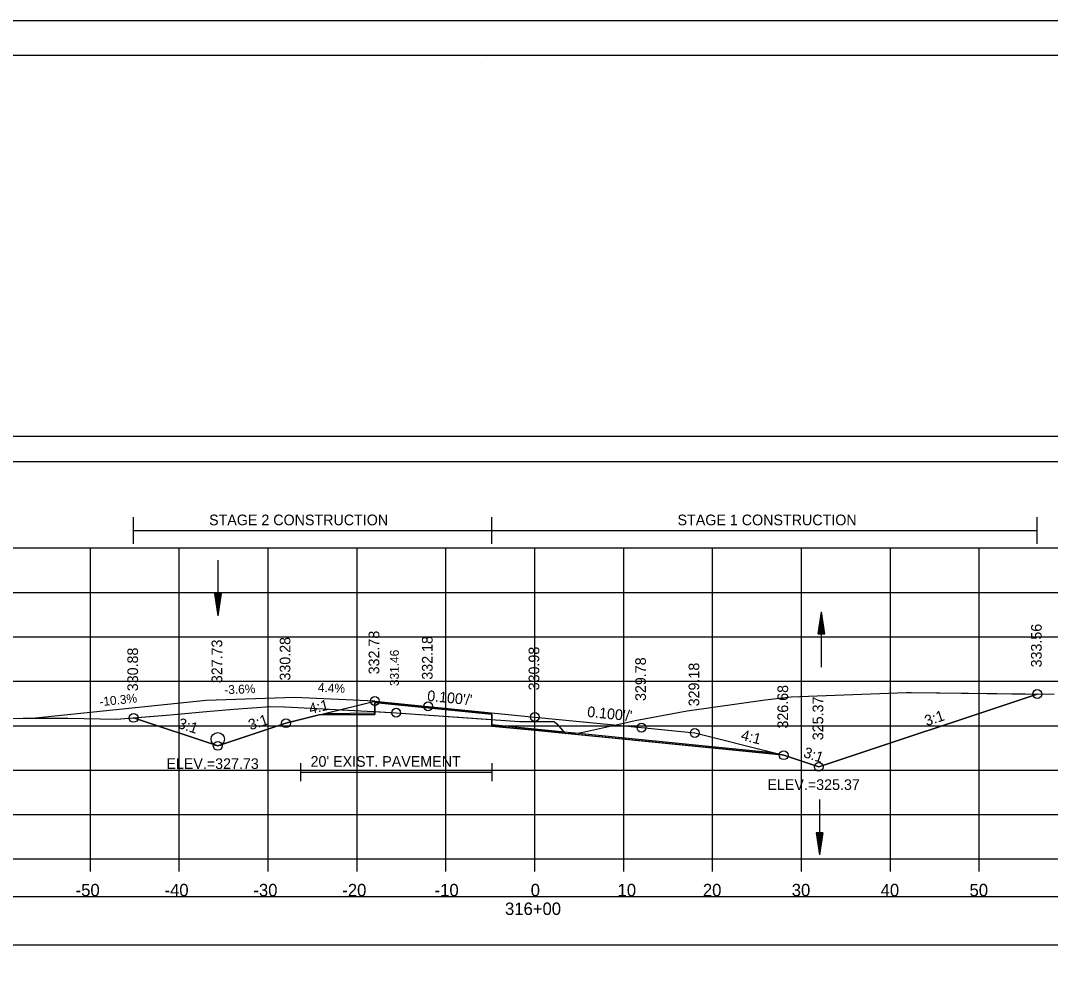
# Model space of a CAD drawing. Extents: x 1376273 to 1384221, y 378927 to 384592.
# Drawn here: x 1381300.5 to 1381416.4, y 382138.5 to 382245.2 of the extents above; entities that cross this region are included whole.
import ezdxf

# ---------------------------------------------------------------- set-up
doc = ezdxf.new("R2010")
doc.units = 0
for name, color, linetype in [('R_Alt Surface', 7, 'Continuous'), ('R_Axis', 7, 'Continuous'), ('R_Axis Annot', 7, 'Continuous'), ('R_Border', 7, 'Continuous'), ('R_Border Notes', 7, 'Continuous'), ('R_Contours', 7, 'Continuous'), ('R_Dimension', 7, 'Continuous'), ('R_Drive', 7, 'Continuous'), ('R_Exist Surface', 7, 'Continuous'), ('R_Fin Surface', 7, 'Continuous'), ('R_Grid', 7, 'Continuous'), ('R_No Plot', 7, 'Continuous'), ('R_Water', 7, 'Continuous'), ('R_Xsect Elev', 7, 'Continuous'), ('R_Xsect Slope', 7, 'Continuous'), ('T_Detection Zones', 7, 'Continuous'), ('T_Notes', 7, 'Continuous')]:
    doc.layers.add(name, color=color, linetype=linetype)

msp = doc.modelspace()

# ---------------------------------------------------------------- linework, layer by layer
at = {"layer": 'R_Alt Surface'}
for points in [[(1381334.79, 382167.25), (1381340.34, 382167.31), (1381340.35, 382168.48), (1381353.51, 382167.16), (1381353.51, 382165.99), (1381358.35, 382165.51), (1381385.08, 382162.86)], [(1381331.97, 382161.63), (1381331.97, 382159.63)], [(1381353.51, 382161.63), (1381353.51, 382159.63)], [(1381331.97, 382160.63), (1381353.51, 382160.63)]]:
    msp.add_lwpolyline(points, dxfattribs=at)
at = {"layer": 'R_Axis'}
for p, q in [((1381208.35, 382150.86), (1381508.35, 382150.86)), ((1381308.35, 382149.46), (1381308.35, 382150.86)), ((1381318.35, 382149.46), (1381318.35, 382150.86)), ((1381328.35, 382149.46), (1381328.35, 382150.86)), ((1381338.35, 382149.46), (1381338.35, 382150.86)), ((1381348.35, 382149.46), (1381348.35, 382150.86)), ((1381358.35, 382149.46), (1381358.35, 382150.86)), ((1381368.35, 382149.46), (1381368.35, 382150.86)), ((1381378.35, 382149.46), (1381378.35, 382150.86)), ((1381388.35, 382149.46), (1381388.35, 382150.86)), ((1381398.35, 382149.46), (1381398.35, 382150.86)), ((1381408.35, 382149.46), (1381408.35, 382150.86))]:
    msp.add_line(p, q, dxfattribs=at)
at = {"layer": 'R_Axis Annot'}
for points in [[(1381207.46, 382195.61), (1381509.26, 382195.61), (1381509.26, 382198.42), (1381207.46, 382198.42)], [(1381207.5, 382141.2), (1381509.19, 382141.2), (1381509.19, 382146.62), (1381207.5, 382146.62)]]:
    msp.add_lwpolyline(points, close=True, dxfattribs=at)
at = {"layer": 'R_Border'}
for p, q in [((1381200.35, 382241.32), (1381516.53, 382241.32)), ((1381352.87, 382241.06), (1381352.87, 382241.06)), ((1381352.87, 382241.06), (1381352.87, 382241.06))]:
    msp.add_line(p, q, dxfattribs=at)
at = {"layer": 'R_Contours'}
for points in [[(1381361.81, 382165), (1381363.37, 382165.07), (1381363.47, 382165.07), (1381363.62, 382165.1), (1381367.98, 382166.07), (1381369.64, 382166.43), (1381375.5, 382167.52), (1381384.28, 382168.77), (1381387.2, 382169.12), (1381390.11, 382169.21), (1381400.16, 382169.58), (1381400.71, 382169.58), (1381414.88, 382169.42), (1381390.3, 382161.23), (1381386.35, 382162.54), (1381386.19, 382162.58)], [(1381353.51, 382166.56), (1381353.93, 382166.53), (1381354.51, 382166.49), (1381356.62, 382166.35), (1381356.68, 382166.34), (1381356.79, 382166.34), (1381360.51, 382166.33), (1381360.82, 382166.06), (1381361.74, 382165.01), (1381358.35, 382165.34), (1381353.51, 382165.82)], [(1381361.74, 382165.01), (1381361.75, 382165), (1381361.81, 382165)]]:
    msp.add_lwpolyline(points, close=True, dxfattribs=at)
at = {"layer": 'R_Dimension'}
for p, q in [((1381313.21, 382186.32), (1381313.21, 382189.32)), ((1381353.51, 382186.32), (1381353.51, 382189.32)), ((1381414.88, 382186.32), (1381414.88, 382189.32)), ((1381313.21, 382187.82), (1381414.88, 382187.82))]:
    msp.add_line(p, q, dxfattribs=at)
at = {"layer": 'R_Drive'}
for p, q in [((1381331.36, 382169.04), (1381321.36, 382168.68)), ((1381340.35, 382168.64), (1381331.36, 382169.04))]:
    msp.add_line(p, q, dxfattribs=at)
msp.add_lwpolyline([(1381321.36, 382168.68), (1381302.17, 382166.7)], dxfattribs=at)
at = {"layer": 'R_Exist Surface'}
msp.add_lwpolyline([(1381290.86, 382166.62), (1381300.8, 382166.7), (1381305.81, 382166.72), (1381311.28, 382166.58), (1381317.34, 382167.09), (1381321.84, 382167.49), (1381324.5, 382167.71), (1381328.62, 382168.03), (1381330.17, 382167.98), (1381330.97, 382167.95), (1381340.2, 382167.46), (1381342.75, 382167.32), (1381353.93, 382166.53), (1381354.51, 382166.49), (1381356.62, 382166.35), (1381356.68, 382166.34), (1381356.79, 382166.34), (1381360.51, 382166.33), (1381360.82, 382166.06), (1381361.75, 382165), (1381363.37, 382165.07), (1381363.47, 382165.07), (1381363.62, 382165.1), (1381367.98, 382166.07), (1381369.64, 382166.43), (1381375.5, 382167.52), (1381384.28, 382168.77), (1381387.2, 382169.12), (1381390.11, 382169.21), (1381400.16, 382169.58), (1381400.71, 382169.58), (1381416.77, 382169.4)], dxfattribs=at)
at = {"layer": 'R_Fin Surface'}
msp.add_lwpolyline([(1381313.21, 382166.74), (1381322.68, 382163.59), (1381330.35, 382166.14), (1381334.82, 382167.26), (1381340.35, 382168.64), (1381346.35, 382168.04), (1381358.35, 382166.84), (1381370.35, 382165.64), (1381376.35, 382165.04), (1381385.17, 382162.84), (1381386.35, 382162.54), (1381390.3, 382161.23), (1381414.88, 382169.42)], dxfattribs=at)
at = {"layer": 'R_Grid'}
for p, q in [((1381208.35, 382185.86), (1381508.35, 382185.86)), ((1381308.35, 382150.86), (1381308.35, 382185.86)), ((1381318.35, 382150.86), (1381318.35, 382185.86)), ((1381328.35, 382150.86), (1381328.35, 382185.86)), ((1381338.35, 382150.86), (1381338.35, 382185.86)), ((1381348.35, 382150.86), (1381348.35, 382185.86)), ((1381358.35, 382150.86), (1381358.35, 382185.86)), ((1381368.35, 382150.86), (1381368.35, 382185.86)), ((1381378.35, 382150.86), (1381378.35, 382185.86)), ((1381388.35, 382150.86), (1381388.35, 382185.86)), ((1381398.35, 382150.86), (1381398.35, 382185.86)), ((1381408.35, 382150.86), (1381408.35, 382185.86)), ((1381208.35, 382180.86), (1381508.35, 382180.86)), ((1381208.35, 382175.86), (1381508.35, 382175.86)), ((1381208.35, 382170.86), (1381508.35, 382170.86)), ((1381208.35, 382165.86), (1381508.35, 382165.86)), ((1381208.35, 382160.86), (1381508.35, 382160.86)), ((1381208.35, 382155.86), (1381508.35, 382155.86)), ((1381208.35, 382150.86), (1381508.35, 382150.86))]:
    msp.add_line(p, q, dxfattribs=at)
at = {"layer": 'R_No Plot'}
msp.add_line((1381187.95, 382245.21), (1381521.28, 382245.21), dxfattribs=at)
for points in [[(1381187.94, 382245.21), (1381521.28, 382245.21), (1381521.28, 382031.88), (1381187.94, 382031.88)], [(1381434.27, 382241.32), (1381434.27, 382231.44), (1381470, 382231.44), (1381470, 382228.52), (1381493.2, 382228.52), (1381493.2, 382204.19), (1381516.53, 382204.19), (1381516.53, 382035.86), (1381200.35, 382035.86), (1381200.35, 382241.32)]]:
    msp.add_lwpolyline(points, close=True, dxfattribs=at)
msp.add_lwpolyline([(1381334.09, 382167.08), (1381340.34, 382167.14), (1381340.35, 382168.48), (1381353.51, 382167.16), (1381353.51, 382165.82), (1381358.35, 382165.34), (1381386.19, 382162.58)], dxfattribs=at)
for centre in [(1381414.88, 382169.42), (1381340.35, 382168.64), (1381346.35, 382168.04), (1381313.21, 382166.74), (1381342.75, 382167.32), (1381358.35, 382166.84), (1381330.35, 382166.14), (1381370.35, 382165.64), (1381376.35, 382165.04), (1381322.68, 382163.59), (1381322.68, 382163.59), (1381386.35, 382162.54), (1381390.3, 382161.23), (1381390.3, 382161.23)]:
    msp.add_circle(centre, 0.5, dxfattribs=at)
at = {"layer": 'R_Water'}
for p, q in [((1381322.68, 382184.49), (1381322.68, 382178.24)), ((1381322.3, 382180.74), (1381322.68, 382178.24)), ((1381323.05, 382180.74), (1381322.3, 382180.74)), ((1381322.36, 382180.74), (1381322.68, 382178.66)), ((1381322.43, 382180.74), (1381322.68, 382179.09)), ((1381322.49, 382180.74), (1381322.68, 382179.5)), ((1381322.55, 382180.74), (1381322.68, 382179.93)), ((1381322.62, 382180.74), (1381322.68, 382180.34)), ((1381323.05, 382180.74), (1381322.68, 382178.24)), ((1381322.8, 382180.74), (1381322.68, 382179.93)), ((1381322.93, 382180.74), (1381322.68, 382179.09)), ((1381322.99, 382180.74), (1381322.68, 382178.66)), ((1381322.86, 382180.74), (1381322.68, 382179.5)), ((1381322.74, 382180.74), (1381322.68, 382180.34)), ((1381390.23, 382176.19), (1381390.6, 382178.69)), ((1381390.6, 382172.44), (1381390.6, 382178.69)), ((1381390.98, 382176.19), (1381390.6, 382178.69)), ((1381390.29, 382176.19), (1381390.6, 382178.27)), ((1381390.35, 382176.19), (1381390.6, 382177.84)), ((1381390.42, 382176.19), (1381390.6, 382177.43)), ((1381390.92, 382176.19), (1381390.6, 382178.27)), ((1381390.85, 382176.19), (1381390.6, 382177.84)), ((1381390.79, 382176.19), (1381390.6, 382177.43)), ((1381390.23, 382176.19), (1381390.98, 382176.19)), ((1381390.48, 382176.19), (1381390.6, 382177)), ((1381390.54, 382176.19), (1381390.6, 382176.59)), ((1381390.73, 382176.19), (1381390.6, 382177)), ((1381390.66, 382176.19), (1381390.6, 382176.59)), ((1381390.37, 382157.57), (1381390.37, 382151.32)), ((1381389.99, 382153.82), (1381390.37, 382151.32)), ((1381390.74, 382153.82), (1381389.99, 382153.82)), ((1381390.06, 382153.82), (1381390.37, 382151.74)), ((1381390.12, 382153.82), (1381390.37, 382152.17)), ((1381390.18, 382153.82), (1381390.37, 382152.59)), ((1381390.25, 382153.82), (1381390.37, 382153.01)), ((1381390.31, 382153.82), (1381390.37, 382153.43)), ((1381390.74, 382153.82), (1381390.37, 382151.32)), ((1381390.49, 382153.82), (1381390.37, 382153.01)), ((1381390.62, 382153.82), (1381390.37, 382152.17)), ((1381390.68, 382153.82), (1381390.37, 382151.74)), ((1381390.55, 382153.82), (1381390.37, 382152.59)), ((1381390.43, 382153.82), (1381390.37, 382153.43))]:
    msp.add_line(p, q, dxfattribs=at)
msp.add_circle((1381322.68, 382164.34), 0.75, dxfattribs=at)
at = {"layer": 'T_Detection Zones'}
for points in [[(1381340.34, 382167.45), (1381342.75, 382167.32), (1381353.51, 382166.56), (1381353.51, 382167.16), (1381340.35, 382168.48)], [(1381313.21, 382166.74), (1381317.34, 382167.09), (1381321.84, 382167.49), (1381324.5, 382167.71), (1381328.62, 382168.03), (1381330.17, 382167.98), (1381330.97, 382167.95), (1381340.2, 382167.46), (1381340.34, 382167.45), (1381340.34, 382167.14), (1381334.09, 382167.08), (1381330.35, 382166.14), (1381322.68, 382163.59)]]:
    msp.add_lwpolyline(points, close=True, dxfattribs=at)
at = {"layer": 'T_Notes'}
for p, q in [((1381321.36, 382168.68), (1381302.17, 382166.7)), ((1381331.36, 382169.04), (1381321.36, 382168.68)), ((1381340.35, 382168.64), (1381331.36, 382169.04))]:
    msp.add_line(p, q, dxfattribs=at)
for points in [[(1381313.21, 382166.74), (1381322.68, 382163.59), (1381330.35, 382166.14), (1381334.82, 382167.26), (1381336.42, 382167.66), (1381340.35, 382168.64)], [(1381302.17, 382166.7), (1381305.81, 382166.72), (1381311.28, 382166.58), (1381313.21, 382166.74)]]:
    msp.add_lwpolyline(points, dxfattribs=at)

# ---------------------------------------------------------------- texts
at = {"layer": 'R_Alt Surface'}
msp.add_text("20' EXIST. PAVEMENT", height=1.2, dxfattribs=at).set_placement((1381333.12, 382161.24))
at = {"layer": 'R_Axis Annot'}
for s, p in [('-50', (1381306.69, 382146.66)), ('-40', (1381316.69, 382146.66)), ('-30', (1381326.69, 382146.66)), ('-20', (1381336.69, 382146.66)), ('-10', (1381347.08, 382146.66)), ('0', (1381357.89, 382146.66)), ('10', (1381367.66, 382146.66)), ('20', (1381377.26, 382146.66)), ('30', (1381387.26, 382146.66)), ('40', (1381397.26, 382146.66)), ('50', (1381407.26, 382146.66)), ('316+00', (1381355, 382144.56))]:
    msp.add_text(s, height=1.4, dxfattribs=at).set_placement(p)
at = {"layer": 'R_Border Notes'}
for s, p in [('ELEV.=327.73', (1381316.9, 382160.99)), ('ELEV.=325.37', (1381384.52, 382158.63))]:
    msp.add_text(s, height=1.2, dxfattribs=at).set_placement(p)
at = {"layer": 'R_Dimension'}
for s, p in [('STAGE 2 CONSTRUCTION', (1381321.7, 382188.42)), ('STAGE 1 CONSTRUCTION', (1381374.41, 382188.42))]:
    msp.add_text(s, height=1.2, dxfattribs=at).set_placement(p)
at = {"layer": 'R_Drive'}
for s, rotation, p in [('-3.6%', 2.0704, (1381323.43, 382169.4)), ('4.4%', 357.4964, (1381333.93, 382169.68)), ('-10.3%', 5.8667, (1381309.42, 382168.05))]:
    msp.add_text(s, height=1, rotation=rotation, dxfattribs=at).set_placement(p)
at = {"layer": 'R_Xsect Elev'}
for s, height, p in [('332.78', 1.2, (1381340.85, 382171.64)), ('333.56', 1.2, (1381415.38, 382172.42)), ('327.73', 1.2, (1381323.18, 382170.65)), ('330.28', 1.2, (1381330.85, 382170.94)), ('332.18', 1.2, (1381346.85, 382171.04)), ('330.88', 1.2, (1381313.71, 382169.74)), ('331.46', 1, (1381343.05, 382170.32)), ('330.98', 1.2, (1381358.85, 382169.84)), ('329.78', 1.2, (1381370.85, 382168.64)), ('329.18', 1.2, (1381376.85, 382168.04)), ('326.68', 1.2, (1381386.85, 382165.54)), ('325.37', 1.2, (1381390.8, 382164.23))]:
    msp.add_text(s, height=height, rotation=90, dxfattribs=at).set_placement(p)
at = {"layer": 'R_Xsect Slope'}
for s, rotation, p in [("0.100'/'", 354.2894, (1381346.2, 382168.66)), ('4:1', 14.0362, (1381333.09, 382167.14)), ('3:1', 18.4349, (1381326.35, 382165.34)), ("0.100'/'", 354.2894, (1381364.2, 382166.86)), ('3:1', 18.4349, (1381402.43, 382165.8)), ('3:1', 341.5651, (1381318.1, 382165.64)), ('4:1', 345.9638, (1381381.47, 382164.28)), ('3:1', 341.5651, (1381388.48, 382162.36))]:
    msp.add_text(s, height=1.2, rotation=rotation, dxfattribs=at).set_placement(p)

doc.saveas('drawing.dxf')
